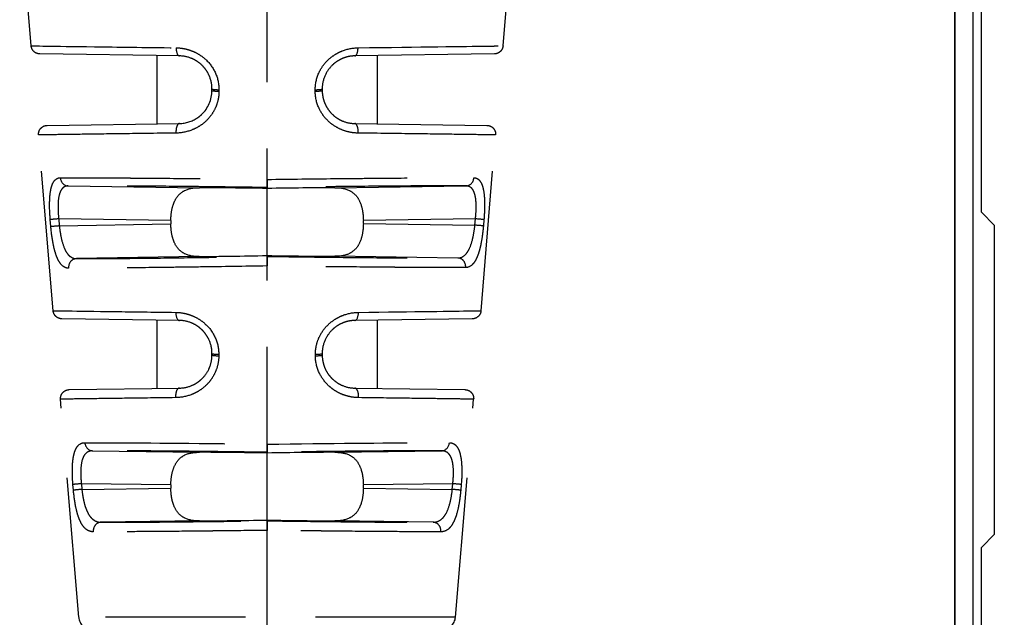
# Model space of a CAD drawing. Header units: millimetres. Extents: x 399 to 6233, y -1870 to 1602.
# Tile 369 of 656: x 4401 to 4423, y 597 to 611. Entities that reach past the tile are written whole.
import ezdxf

# ---------------------------------------------------------------- set-up
doc = ezdxf.new("R2010")
doc.units = ezdxf.units.MM
doc.linetypes.add('AM_ISO08W050', pattern=[18, 12, -1.5, 3, -1.5])
doc.linetypes.add('HIDDEN', pattern=[9.525, 6.35, -3.175])
for name, color, linetype, lineweight in [('AM_5', 3, 'Continuous', 25), ('AM_7', 4, 'AM_ISO08W050', 25), ('可見 (ISO)', 7, 'Continuous', 25), ('窄部可見 (ISO)', 7, 'Continuous', 35)]:
    doc.layers.add(name, color=color, linetype=linetype, lineweight=lineweight)
doc.layers.add('中繼線', color=7, linetype='Continuous')
doc.styles.add('尺寸標註', font='romans.shx', dxfattribs={"bigfont": 'CHINESET.SHX'})
doc.dimstyles.new('複本 CNS2-1$0', dxfattribs={"dimtxt": 2.5, "dimasz": 2, "dimexe": 1, "dimexo": 1, "dimgap": 1, "dimtad": 1, "dimtoh": 1, "dimdsep": 46, "dimtxsty": '尺寸標註', "dimcen": 0, "dimclrd": 2, "dimclre": 2, "dimclrt": 3, "dimadec": 0, "dimazin": 2, "dimtp": 0.1, "dimtm": 0.1, "dimtfac": 0.71, "dimtmove": 0, "dimatfit": 0, "dimfxl": 0, "dimlwd": 13, "dimlwe": 13, "dimarcsym": 0})

# ---------------------------------------------------------------- blocks, each defined once
blk = doc.blocks.new('*D165')
at = {"layer": 'AM_5', "color": 2, "lineweight": 13}
for p, q in [((4437.49, 623.26), (4437.49, 585.965)), ((4406.129, 592.718), (4406.129, 585.965)), ((4404.129, 586.965), (4402.129, 586.965)), ((4406.129, 586.965), (4437.49, 586.965)), ((4439.49, 586.965), (4473.014, 586.965))]:
    blk.add_line(p, q, dxfattribs=at)
at = {"layer": 'AM_5', "color": 2, "lineweight": -2}
for points in [[(4404.129, 587.298), (4404.129, 586.631), (4406.129, 586.965)], [(4439.49, 587.298), (4439.49, 586.631), (4437.49, 586.965)]]:
    blk.add_solid(points, dxfattribs=at)
at = {"layer": 'Defpoints', "color": 0, "lineweight": -2}
for p in [(4437.49, 624.26), (4406.129, 593.718), (4406.129, 586.965)]:
    blk.add_point(p, dxfattribs=at)
at = {"layer": 'AM_5', "color": 3, "insert": (4457.252, 591.953), "char_height": 2.5, "attachment_point": 5, "style": '尺寸標註'}
blk.add_mtext('WR\\P(空間保持至少100以上)', dxfattribs=at)
blk = doc.blocks.new('*D166')
at = {"layer": 'AM_5', "color": 2, "lineweight": 13}
for p, q in [((4368.185, 630.078), (4368.185, 632.078)), ((4370.769, 628.078), (4367.185, 628.078)), ((4368.185, 628.078), (4368.185, 596.718)), ((4401.311, 596.718), (4367.185, 596.718)), ((4368.185, 594.718), (4368.185, 588.128)), ((4368.185, 588.128), (4337.661, 588.128))]:
    blk.add_line(p, q, dxfattribs=at)
at = {"layer": 'AM_5', "color": 2, "lineweight": -2}
for points in [[(4367.852, 630.078), (4368.518, 630.078), (4368.185, 628.078)], [(4367.852, 594.718), (4368.518, 594.718), (4368.185, 596.718)]]:
    blk.add_solid(points, dxfattribs=at)
at = {"layer": 'Defpoints', "color": 0, "lineweight": -2}
for p in [(4371.769, 628.078), (4368.185, 596.718), (4402.311, 596.718)]:
    blk.add_point(p, dxfattribs=at)
at = {"layer": 'AM_5', "color": 3, "insert": (4352.423, 593.116), "char_height": 2.5, "attachment_point": 5, "style": '尺寸標註'}
blk.add_mtext('WM\\P(空間保持至少100以上)', dxfattribs=at)
blk = doc.blocks.new('90接頭方向組合')
at = {"layer": '中繼線', "color": 1, "linetype": 'HIDDEN', "ltscale": 0.5}
for p, q in [((39.071, 26.296), (38.972, 27.482)), ((49.774, 26.296), (49.872, 27.482)), ((42.433, 26.068), (39.267, 26.112)), ((41.922, 26.075), (41.922, 24.527)), ((49.577, 26.112), (46.412, 26.068)), ((46.922, 26.075), (46.922, 24.527)), ((43.172, 25.284), (43.172, 25.318)), ((43.331, 25.302), (43.331, 25.268)), ((45.514, 25.268), (45.514, 25.302)), ((45.672, 25.318), (45.672, 25.284)), ((39.436, 24.493), (42.433, 24.535)), ((46.412, 24.535), (49.409, 24.493)), ((39.571, 20.289), (39.239, 24.276)), ((49.274, 20.289), (49.605, 24.276)), ((44.422, 23.267), (44.422, 23.083)), ((39.912, 23.12), (42.886, 23.079)), ((44.422, 23.083), (44.422, 23.062)), ((45.959, 23.079), (48.933, 23.12)), ((39.518, 22.197), (39.504, 22.357)), ((42.24, 22.338), (39.697, 22.373)), ((39.697, 22.373), (39.71, 22.213)), ((42.24, 22.338), (42.24, 22.257)), ((49.148, 22.373), (46.605, 22.338)), ((46.605, 22.265), (46.605, 22.338)), ((49.136, 22.23), (49.148, 22.373)), ((49.34, 22.357), (49.328, 22.213)), ((39.71, 22.213), (42.24, 22.257)), ((46.605, 22.265), (49.136, 22.23)), ((42.885, 21.518), (40.098, 21.47)), ((44.422, 21.541), (44.422, 21.521)), ((48.747, 21.485), (45.959, 21.524)), ((42.433, 20.068), (39.767, 20.106)), ((49.077, 20.106), (46.412, 20.068)), ((41.922, 20.075), (41.922, 18.527)), ((46.922, 20.075), (46.922, 18.527)), ((43.172, 19.284), (43.172, 19.318)), ((43.326, 19.302), (43.326, 19.268)), ((45.518, 19.268), (45.518, 19.302)), ((45.672, 19.318), (45.672, 19.284)), ((39.934, 18.5), (42.433, 18.535)), ((46.412, 18.535), (48.91, 18.5)), ((40.149, 13.337), (39.738, 18.283)), ((48.695, 13.337), (49.107, 18.283)), ((44.422, 17.262), (44.422, 17.079)), ((40.465, 17.113), (42.886, 17.079)), ((44.422, 17.079), (44.422, 17.062)), ((45.959, 17.079), (48.379, 17.113)), ((40.03, 16.22), (40.019, 16.35)), ((42.24, 16.338), (40.21, 16.366)), ((40.21, 16.366), (40.221, 16.237)), ((42.24, 16.338), (42.24, 16.265)), ((48.634, 16.366), (46.605, 16.338)), ((46.605, 16.265), (46.605, 16.338)), ((48.623, 16.237), (48.634, 16.366)), ((48.825, 16.35), (48.814, 16.22)), ((40.221, 16.237), (42.24, 16.265)), ((46.605, 16.265), (48.623, 16.237)), ((42.886, 15.524), (40.654, 15.493)), ((44.422, 15.541), (44.422, 15.525)), ((44.422, 15.525), (44.422, 15.309)), ((48.19, 15.493), (45.959, 15.524)), ((48.695, 13.337), (40.149, 13.337))]:
    blk.add_line(p, q, dxfattribs=at)
for centre, start, end in [((40.448, 13.361), 184.7568, 270), ((48.396, 13.361), 270, 355.2432)]:
    blk.add_arc(centre, 0.3, start, end, dxfattribs=at)
for centre, major_axis, ratio, start_param, end_param in [((42.435, 26.268), (-0.003, -0.2), 0.38488, 4.800792, 6.283185), ((46.409, 26.268), (0.003, -0.2), 0.38488, 0, 1.482393), ((43.372, 25.318), (-0.2, 0), 0.084752, 0, 1.362884), ((43.372, 25.284), (-0.2, 0), 0.084754, 0, 1.362766), ((45.472, 25.318), (0.2, 0), 0.084752, 4.920302, 6.283185), ((45.472, 25.284), (0.2, 0), 0.084754, 4.920419, 6.283185), ((42.435, 24.335), (-0.003, 0.2), 0.399297, 0, 1.648249), ((46.409, 24.335), (0.003, 0.2), 0.399297, 4.634936, 6.283185), ((39.915, 23.32), (0.001, -0.2), 0.919463, 4.789486, 6.260991), ((48.93, 23.32), (-0.001, -0.2), 0.919463, 0.022195, 1.4937), ((44.422, 23.041), (-2.5, 0.035), 0.008726, 4.712374, 5.374384), ((44.423, 23.041), (-2.5, -0.035), 0.008726, 4.050394, 4.712403), ((39.699, 22.373), (-0.199, -0.017), 0.001186, 4.726301, 6.078482), ((49.145, 22.373), (0.199, -0.017), 0.001186, 0.204703, 1.556884), ((39.713, 22.213), (-0.199, -0.017), 0.001186, 4.726301, 6.077866), ((49.133, 22.23), (0.199, -0.017), 0.001186, 0.205256, 1.556884), ((40.102, 21.27), (0, 0.2), 0.912914, 0.021379, 1.655702), ((44.422, 21.562), (-2.5, -0.044), 0.008724, 0.908629, 1.570644), ((44.423, 21.562), (2.5, -0.035), 0.008726, 4.712374, 5.374384), ((48.744, 21.285), (-0.001, 0.2), 0.912909, 4.624296, 6.261806), ((42.435, 20.268), (-0.003, -0.2), 0.426361, 4.801371, 6.283185), ((46.409, 20.268), (0.003, -0.2), 0.426361, 0, 1.481814), ((43.372, 19.318), (-0.2, 0), 0.08519, 0, 1.339777), ((43.372, 19.284), (-0.2, 0), 0.085193, 0, 1.339632), ((45.472, 19.318), (0.2, 0), 0.08519, 4.943408, 6.283185), ((45.472, 19.284), (0.2, 0), 0.085193, 4.943553, 6.283185), ((42.435, 18.335), (-0.003, 0.2), 0.443566, 0, 1.647631), ((46.409, 18.335), (0.003, 0.2), 0.443566, 4.635554, 6.283185), ((40.468, 17.313), (0.001, -0.2), 0.898166, 4.79194, 6.263337), ((48.377, 17.313), (-0.001, -0.2), 0.898166, 0.019848, 1.491245), ((44.422, 17.041), (-2.5, 0.035), 0.008726, 4.712374, 5.374384), ((44.423, 17.041), (-2.5, -0.035), 0.008726, 4.050394, 4.712403), ((40.213, 16.366), (-0.199, -0.017), 0.001193, 4.726301, 6.052723), ((48.631, 16.366), (0.199, -0.017), 0.001193, 0.230462, 1.556885), ((40.224, 16.237), (-0.199, -0.017), 0.001193, 4.726301, 6.0521), ((48.62, 16.237), (0.199, -0.017), 0.001193, 0.231085, 1.556885), ((40.657, 15.293), (0.001, 0.2), 0.888972, 0.019054, 1.656464), ((44.422, 15.562), (2.5, 0.035), 0.008726, 4.050394, 4.712403), ((44.423, 15.562), (2.5, -0.035), 0.008726, 4.712374, 5.374384), ((48.187, 15.293), (-0.001, 0.2), 0.888972, 4.626721, 6.264131)]:
    blk.add_ellipse(centre, major_axis=major_axis, ratio=ratio, start_param=start_param, end_param=end_param, dxfattribs=at)
for points, knots in [([(39.071, 26.296), (39.071, 26.296), (39.071, 26.296), (39.071, 26.296), (39.072, 26.296), (39.511, 26.289), (40.509, 26.276), (41.004, 26.27), (41.632, 26.261), (42.359, 26.252)], [0.4996149, 0.4996149, 0.4996149, 0.4996149, 0.5, 0.5, 0.5, 0.834147, 0.834147, 0.834147, 1, 1, 1, 1]), ([(39.267, 26.112), (39.26, 26.113), (39.253, 26.113), (39.238, 26.115), (39.231, 26.116), (39.211, 26.121), (39.198, 26.126), (39.161, 26.143), (39.139, 26.159), (39.104, 26.199), (39.09, 26.223), (39.076, 26.263), (39.072, 26.28), (39.071, 26.296)], [0, 0, 0, 0, 0.0021875, 0.0021875, 0.00434896, 0.00434896, 0.00849637, 0.00849637, 0.01646229, 0.01646229, 0.02442821, 0.02442821, 0.02934689, 0.02934689, 0.02934689, 0.02934689]), ([(42.359, 26.252), (42.42, 26.251), (42.48, 26.245), (42.569, 26.228), (42.598, 26.22), (42.656, 26.204), (42.684, 26.194), (42.773, 26.16), (42.829, 26.132), (42.935, 26.066), (42.983, 26.029), (43.126, 25.896), (43.199, 25.795), (43.305, 25.556), (43.331, 25.431), (43.331, 25.302)], [0, 0, 0, 0, 0.125, 0.125, 0.1875, 0.1875, 0.25, 0.25, 0.375, 0.375, 0.5, 0.5, 0.75, 0.75, 1, 1, 1, 1]), ([(45.514, 25.302), (45.513, 25.432), (45.541, 25.558), (45.619, 25.735), (45.651, 25.79), (45.725, 25.893), (45.768, 25.942), (45.861, 26.028), (45.911, 26.066), (45.99, 26.116), (46.017, 26.131), (46.073, 26.159), (46.103, 26.172), (46.245, 26.227), (46.364, 26.25), (46.486, 26.252)], [0, 0, 0, 0, 0.25, 0.25, 0.375, 0.375, 0.5, 0.5, 0.625, 0.625, 0.6875, 0.6875, 0.75, 0.75, 1, 1, 1, 1]), ([(46.486, 26.252), (47.91, 26.271), (48.921, 26.284), (49.4, 26.29), (49.475, 26.292), (49.537, 26.292), (49.589, 26.293), (49.716, 26.295), (49.774, 26.296), (49.774, 26.296)], [0, 0, 0, 0, 0.3247111, 0.3247111, 0.3247111, 0.375, 0.375, 0.375, 0.4996644, 0.4996644, 0.4996644, 0.4996644]), ([(49.774, 26.296), (49.772, 26.275), (49.766, 26.253), (49.749, 26.214), (49.737, 26.195), (49.708, 26.163), (49.691, 26.149), (49.653, 26.128), (49.632, 26.12), (49.6, 26.114), (49.588, 26.113), (49.577, 26.112)], [0, 0, 0, 0, 0.00642235, 0.00642235, 0.01292625, 0.01292625, 0.01942722, 0.01942722, 0.0259283, 0.0259283, 0.02935713, 0.02935713, 0.02935713, 0.02935713]), ([(43.172, 25.318), (43.172, 25.427), (43.148, 25.532), (43.087, 25.669), (43.063, 25.712), (43.021, 25.77), (43.007, 25.789), (42.976, 25.824), (42.962, 25.84), (42.909, 25.891), (42.87, 25.922), (42.809, 25.961), (42.788, 25.973), (42.746, 25.995), (42.722, 26.006), (42.619, 26.048), (42.527, 26.067), (42.433, 26.068)], [0, 0, 0, 0, 0.25, 0.25, 0.375, 0.375, 0.4375, 0.4375, 0.5, 0.5, 0.625, 0.625, 0.6875, 0.6875, 0.75, 0.75, 1, 1, 1, 1]), ([(46.412, 26.068), (46.365, 26.068), (46.318, 26.063), (46.251, 26.049), (46.229, 26.043), (46.185, 26.03), (46.165, 26.023), (46.099, 25.997), (46.056, 25.975), (45.995, 25.935), (45.975, 25.921), (45.937, 25.891), (45.917, 25.873), (45.835, 25.794), (45.778, 25.715), (45.696, 25.532), (45.672, 25.428), (45.672, 25.318)], [0, 0, 0, 0, 0.125, 0.125, 0.1875, 0.1875, 0.25, 0.25, 0.375, 0.375, 0.4375, 0.4375, 0.5, 0.5, 0.75, 0.75, 1, 1, 1, 1]), ([(43.331, 25.268), (43.331, 25.202), (43.324, 25.138), (43.297, 25.012), (43.276, 24.949), (43.223, 24.832), (43.191, 24.777), (43.117, 24.674), (43.073, 24.625), (42.981, 24.54), (42.931, 24.502), (42.826, 24.437), (42.768, 24.409), (42.597, 24.343), (42.479, 24.32), (42.356, 24.318)], [0, 0, 0, 0, 0.125, 0.125, 0.25, 0.25, 0.375, 0.375, 0.5, 0.5, 0.625, 0.625, 0.75, 0.75, 1, 1, 1, 1]), ([(42.433, 24.535), (42.581, 24.537), (42.722, 24.584), (42.836, 24.659), (42.856, 24.672), (42.874, 24.685), (42.891, 24.699), (42.9, 24.706), (42.909, 24.714), (42.917, 24.721), (42.926, 24.728), (42.933, 24.735), (42.942, 24.744), (43.083, 24.879), (43.172, 25.077), (43.172, 25.284)], [0, 0, 0, 0, 0.375, 0.375, 0.375, 0.4375, 0.4375, 0.4375, 0.46875, 0.46875, 0.46875, 0.5, 0.5, 0.5, 1, 1, 1, 1]), ([(46.488, 24.318), (46.427, 24.319), (46.366, 24.325), (46.248, 24.348), (46.191, 24.364), (46.073, 24.41), (46.018, 24.438), (45.912, 24.503), (45.864, 24.539), (45.77, 24.627), (45.727, 24.675), (45.653, 24.777), (45.622, 24.831), (45.541, 25.011), (45.514, 25.136), (45.514, 25.268)], [0, 0, 0, 0, 0.125, 0.125, 0.25, 0.25, 0.375, 0.375, 0.5, 0.5, 0.625, 0.625, 0.75, 0.75, 1, 1, 1, 1]), ([(45.672, 25.284), (45.672, 25.233), (45.678, 25.181), (45.688, 25.131), (45.693, 25.106), (45.7, 25.082), (45.707, 25.058), (45.714, 25.035), (45.723, 25.013), (45.732, 24.992), (45.752, 24.944), (45.777, 24.898), (45.807, 24.856), (45.834, 24.817), (45.864, 24.781), (45.897, 24.749), (45.933, 24.714), (45.973, 24.682), (46.015, 24.655), (46.035, 24.642), (46.056, 24.63), (46.077, 24.619), (46.087, 24.613), (46.098, 24.608), (46.109, 24.603), (46.118, 24.599), (46.128, 24.594), (46.137, 24.591), (46.215, 24.559), (46.293, 24.54), (46.382, 24.536), (46.392, 24.535), (46.402, 24.535), (46.412, 24.535)], [0, 0, 0, 0, 0.125, 0.125, 0.125, 0.1875, 0.1875, 0.1875, 0.245159, 0.245159, 0.245159, 0.375, 0.375, 0.375, 0.493979, 0.493979, 0.493979, 0.625, 0.625, 0.625, 0.6875, 0.6875, 0.6875, 0.71875, 0.71875, 0.71875, 0.744948, 0.744948, 0.744948, 0.974333, 0.974333, 0.974333, 1, 1, 1, 1]), ([(39.239, 24.276), (39.237, 24.297), (39.239, 24.319), (39.249, 24.361), (39.258, 24.382), (39.281, 24.418), (39.296, 24.435), (39.33, 24.462), (39.349, 24.473), (39.38, 24.484), (39.391, 24.487), (39.413, 24.491), (39.424, 24.493), (39.436, 24.493)], [0, 0, 0, 0, 0.00641429, 0.00641429, 0.01291848, 0.01291848, 0.01941944, 0.01941944, 0.02592052, 0.02592052, 0.02924848, 0.02924848, 0.0326743, 0.0326743, 0.0326743, 0.0326743]), ([(49.409, 24.493), (49.422, 24.493), (49.434, 24.491), (49.473, 24.483), (49.498, 24.472), (49.542, 24.442), (49.561, 24.422), (49.589, 24.377), (49.599, 24.351), (49.606, 24.309), (49.607, 24.292), (49.605, 24.276)], [0, 0, 0, 0, 0.00380155, 0.00380155, 0.01176747, 0.01176747, 0.0197334, 0.0197334, 0.02769932, 0.02769932, 0.032618, 0.032618, 0.032618, 0.032618]), ([(42.356, 24.318), (41.884, 24.312), (41.455, 24.306), (41.082, 24.301), (41.045, 24.301), (41.008, 24.3), (40.971, 24.3), (40.625, 24.295), (40.329, 24.291), (40.088, 24.288), (40.052, 24.288), (40.017, 24.287), (39.983, 24.287), (39.752, 24.283), (39.577, 24.281), (39.456, 24.279), (39.442, 24.279), (39.428, 24.279), (39.415, 24.279), (39.294, 24.277), (39.239, 24.276), (39.239, 24.276)], [0, 0, 0, 0, 0.1135791, 0.1135791, 0.1135791, 0.125, 0.125, 0.125, 0.233783, 0.233783, 0.233783, 0.25, 0.25, 0.25, 0.361911, 0.361911, 0.361911, 0.375, 0.375, 0.375, 0.4997548, 0.4997548, 0.4997548, 0.4997548]), ([(49.605, 24.276), (49.605, 24.276), (49.605, 24.276), (49.605, 24.276), (49.605, 24.276), (49.55, 24.277), (49.428, 24.279), (49.416, 24.279), (49.403, 24.279), (49.389, 24.279), (49.267, 24.281), (49.092, 24.283), (48.86, 24.287), (48.827, 24.287), (48.792, 24.288), (48.757, 24.288), (48.515, 24.291), (48.219, 24.295), (47.872, 24.3), (47.836, 24.3), (47.799, 24.301), (47.762, 24.301), (47.389, 24.306), (46.961, 24.312), (46.488, 24.318)], [0.4997864, 0.4997864, 0.4997864, 0.4997864, 0.5, 0.5, 0.5, 0.625, 0.625, 0.625, 0.6377642, 0.6377642, 0.6377642, 0.75, 0.75, 0.75, 0.766011, 0.766011, 0.766011, 0.875, 0.875, 0.875, 0.8863224, 0.8863224, 0.8863224, 1, 1, 1, 1]), ([(39.504, 22.357), (39.493, 22.488), (39.488, 22.615), (39.491, 22.793), (39.493, 22.848), (39.503, 22.951), (39.51, 23.001), (39.528, 23.086), (39.539, 23.124), (39.559, 23.173), (39.566, 23.188), (39.582, 23.215), (39.591, 23.228), (39.635, 23.282), (39.679, 23.303), (39.731, 23.304)], [0, 0, 0, 0, 0.25, 0.25, 0.375, 0.375, 0.5, 0.5, 0.625, 0.625, 0.6875, 0.6875, 0.75, 0.75, 1, 1, 1, 1]), ([(39.731, 23.304), (39.924, 23.305), (40.182, 23.305), (40.658, 23.303), (40.831, 23.303), (41.11, 23.301), (41.206, 23.3), (41.355, 23.299), (41.431, 23.299), (41.521, 23.298), (41.56, 23.298), (41.586, 23.298), (41.6, 23.297), (41.99, 23.294), (42.421, 23.29), (43.367, 23.28), (43.884, 23.274), (44.422, 23.267)], [0, 0, 0, 0, 0.25, 0.25, 0.375, 0.375, 0.4375, 0.4375, 0.46875, 0.484375, 0.492188, 0.492188, 0.5, 0.5, 0.75, 0.75, 1, 1, 1, 1]), ([(44.422, 23.267), (44.961, 23.274), (45.477, 23.28), (46.187, 23.288), (46.413, 23.29), (46.734, 23.293), (46.838, 23.294), (46.989, 23.295), (47.064, 23.296), (47.149, 23.297), (47.185, 23.297), (47.208, 23.297), (47.219, 23.297), (47.652, 23.301), (48.027, 23.303), (48.662, 23.305), (48.921, 23.305), (49.113, 23.304)], [0, 0, 0, 0, 0.25, 0.25, 0.375, 0.375, 0.4375, 0.4375, 0.46875, 0.484375, 0.492188, 0.492188, 0.5, 0.5, 0.75, 0.75, 1, 1, 1, 1]), ([(49.113, 23.304), (49.14, 23.304), (49.164, 23.298), (49.196, 23.282), (49.207, 23.275), (49.226, 23.259), (49.235, 23.25), (49.263, 23.216), (49.279, 23.189), (49.306, 23.123), (49.317, 23.087), (49.344, 22.954), (49.353, 22.853), (49.357, 22.613), (49.351, 22.487), (49.34, 22.357)], [0, 0, 0, 0, 0.125, 0.125, 0.1875, 0.1875, 0.25, 0.25, 0.375, 0.375, 0.5, 0.5, 0.75, 0.75, 1, 1, 1, 1]), ([(39.912, 23.12), (39.886, 23.12), (39.863, 23.116), (39.831, 23.103), (39.821, 23.098), (39.802, 23.085), (39.794, 23.079), (39.768, 23.053), (39.753, 23.031), (39.733, 22.992), (39.727, 22.978), (39.716, 22.948), (39.711, 22.931), (39.691, 22.852), (39.682, 22.773), (39.679, 22.589), (39.684, 22.484), (39.697, 22.373)], [0, 0, 0, 0, 0.125, 0.125, 0.1875, 0.1875, 0.25, 0.25, 0.375, 0.375, 0.4375, 0.4375, 0.5, 0.5, 0.75, 0.75, 1, 1, 1, 1]), ([(44.422, 23.083), (43.971, 23.09), (43.499, 23.096), (43.037, 23.101), (42.582, 23.106), (42.139, 23.111), (41.735, 23.114), (41.331, 23.117), (40.967, 23.119), (40.662, 23.121), (40.345, 23.122), (40.093, 23.122), (39.912, 23.12)], [5.269221, 5.269221, 5.269221, 5.269221, 5.5622, 5.5622, 5.5622, 5.850036, 5.850036, 5.850036, 6.137734, 6.137734, 6.137734, 6.437673, 6.437673, 6.437673, 6.437673]), ([(42.24, 22.338), (42.24, 22.405), (42.245, 22.478), (42.268, 22.615), (42.286, 22.679), (42.334, 22.799), (42.369, 22.86), (42.456, 22.957), (42.508, 22.994), (42.658, 23.065), (42.767, 23.08), (42.886, 23.079)], [0.8964799, 0.8964799, 0.8964799, 0.8964799, 0.9166321, 0.9166321, 0.9367843, 0.9367843, 0.9613451, 0.9613451, 0.9859058, 0.9859058, 1.0322212, 1.0322212, 1.0322212, 1.0322212]), ([(48.933, 23.12), (48.751, 23.122), (48.499, 23.122), (48.182, 23.121), (47.878, 23.119), (47.514, 23.117), (47.11, 23.114), (46.706, 23.111), (46.262, 23.106), (45.808, 23.101), (45.346, 23.096), (44.874, 23.09), (44.422, 23.083)], [6.128697, 6.128697, 6.128697, 6.128697, 6.428636, 6.428636, 6.428636, 6.716335, 6.716335, 6.716335, 7.00417, 7.00417, 7.00417, 7.29715, 7.29715, 7.29715, 7.29715]), ([(45.959, 23.079), (46.077, 23.08), (46.186, 23.065), (46.336, 22.994), (46.388, 22.957), (46.475, 22.86), (46.511, 22.799), (46.558, 22.68), (46.576, 22.615), (46.599, 22.478), (46.605, 22.406), (46.605, 22.338)], [0.163151, 0.163151, 0.163151, 0.163151, 0.2094664, 0.2094664, 0.2339826, 0.2339826, 0.2584987, 0.2584987, 0.2786952, 0.2786952, 0.2988917, 0.2988917, 0.2988917, 0.2988917]), ([(49.148, 22.373), (49.159, 22.478), (49.165, 22.577), (49.164, 22.665), (49.164, 22.67), (49.164, 22.676), (49.164, 22.681), (49.163, 22.75), (49.157, 22.811), (49.148, 22.864), (49.145, 22.88), (49.142, 22.894), (49.139, 22.91), (49.134, 22.928), (49.129, 22.946), (49.123, 22.963), (49.118, 22.978), (49.112, 22.992), (49.105, 23.005), (49.099, 23.018), (49.091, 23.03), (49.084, 23.041), (49.08, 23.046), (49.076, 23.051), (49.072, 23.056), (49.07, 23.059), (49.068, 23.061), (49.065, 23.064), (49.064, 23.065), (49.063, 23.066), (49.062, 23.068), (49.028, 23.102), (48.985, 23.12), (48.933, 23.12)], [0, 0, 0, 0, 0.235782, 0.235782, 0.235782, 0.25, 0.25, 0.25, 0.4375, 0.4375, 0.4375, 0.494125, 0.494125, 0.494125, 0.5625, 0.5625, 0.5625, 0.625, 0.625, 0.625, 0.6875, 0.6875, 0.6875, 0.71875, 0.71875, 0.71875, 0.734375, 0.734375, 0.734375, 0.744055, 0.744055, 0.744055, 1, 1, 1, 1]), ([(39.92, 21.253), (39.892, 21.253), (39.853, 21.262), (39.817, 21.282), (39.793, 21.298), (39.782, 21.307), (39.748, 21.34), (39.726, 21.367), (39.687, 21.431), (39.67, 21.467), (39.635, 21.554), (39.62, 21.602), (39.592, 21.704), (39.58, 21.758), (39.546, 21.938), (39.529, 22.064), (39.518, 22.197)], [0, 0, 0, 0, 0.125, 0.1875, 0.1875, 0.25, 0.25, 0.375, 0.375, 0.5, 0.5, 0.625, 0.625, 0.75, 0.75, 1, 1, 1, 1]), ([(39.71, 22.213), (39.721, 22.111), (39.737, 22.01), (39.758, 21.92), (39.779, 21.827), (39.806, 21.744), (39.837, 21.677), (39.854, 21.642), (39.873, 21.611), (39.893, 21.584), (39.902, 21.571), (39.912, 21.559), (39.923, 21.549), (39.928, 21.543), (39.933, 21.538), (39.938, 21.533), (39.943, 21.529), (39.948, 21.525), (39.952, 21.522), (39.992, 21.49), (40.034, 21.473), (40.085, 21.47), (40.089, 21.47), (40.094, 21.47), (40.098, 21.47)], [0, 0, 0, 0, 0.243119, 0.243119, 0.243119, 0.493188, 0.493188, 0.493188, 0.625, 0.625, 0.625, 0.6875, 0.6875, 0.6875, 0.71875, 0.71875, 0.71875, 0.744248, 0.744248, 0.744248, 0.979343, 0.979343, 0.979343, 1, 1, 1, 1]), ([(42.885, 21.518), (42.767, 21.517), (42.658, 21.531), (42.508, 21.603), (42.456, 21.639), (42.369, 21.736), (42.333, 21.797), (42.286, 21.916), (42.268, 21.981), (42.245, 22.118), (42.24, 22.19), (42.24, 22.257)], [0.7609543, 0.7609543, 0.7609543, 0.7609543, 0.8072597, 0.8072597, 0.8318055, 0.8318055, 0.8563513, 0.8563513, 0.8764894, 0.8764894, 0.8966274, 0.8966274, 0.8966274, 0.8966274]), ([(46.605, 22.265), (46.605, 22.197), (46.599, 22.125), (46.576, 21.988), (46.558, 21.923), (46.511, 21.804), (46.475, 21.743), (46.388, 21.646), (46.336, 21.609), (46.186, 21.537), (46.077, 21.522), (45.959, 21.524)], [0.2987944, 0.2987944, 0.2987944, 0.2987944, 0.3189909, 0.3189909, 0.3391874, 0.3391874, 0.3637035, 0.3637035, 0.3882197, 0.3882197, 0.4345351, 0.4345351, 0.4345351, 0.4345351]), ([(48.747, 21.485), (48.803, 21.485), (48.853, 21.505), (48.896, 21.54), (48.917, 21.558), (48.937, 21.579), (48.955, 21.604), (48.964, 21.616), (48.973, 21.63), (48.981, 21.643), (48.99, 21.657), (48.997, 21.671), (49.005, 21.687), (49.035, 21.748), (49.06, 21.822), (49.081, 21.905), (49.087, 21.93), (49.093, 21.955), (49.098, 21.981), (49.114, 22.06), (49.127, 22.144), (49.136, 22.23)], [0, 0, 0, 0, 0.25, 0.25, 0.25, 0.375, 0.375, 0.375, 0.4375, 0.4375, 0.4375, 0.5, 0.5, 0.5, 0.728256, 0.728256, 0.728256, 0.796192, 0.796192, 0.796192, 1, 1, 1, 1]), ([(49.328, 22.213), (49.322, 22.147), (49.315, 22.082), (49.298, 21.955), (49.288, 21.892), (49.266, 21.774), (49.254, 21.719), (49.233, 21.643), (49.225, 21.618), (49.21, 21.57), (49.201, 21.547), (49.176, 21.484), (49.158, 21.447), (49.129, 21.398), (49.119, 21.383), (49.097, 21.356), (49.086, 21.344), (49.03, 21.29), (48.981, 21.269), (48.926, 21.269)], [0, 0, 0, 0, 0.125, 0.125, 0.25, 0.25, 0.375, 0.375, 0.4375, 0.4375, 0.5, 0.5, 0.625, 0.625, 0.6875, 0.6875, 0.75, 0.75, 1, 1, 1, 1]), ([(40.098, 21.47), (40.278, 21.47), (40.524, 21.47), (40.83, 21.473), (41.123, 21.475), (41.473, 21.478), (41.859, 21.483), (42.246, 21.487), (42.669, 21.493), (43.102, 21.5), (43.542, 21.506), (43.992, 21.513), (44.422, 21.521)], [3.09842, 3.09842, 3.09842, 3.09842, 3.393347, 3.393347, 3.393347, 3.676606, 3.676606, 3.676606, 3.959996, 3.959996, 3.959996, 4.248071, 4.248071, 4.248071, 4.248071]), ([(44.422, 21.521), (44.853, 21.515), (45.302, 21.509), (45.742, 21.504), (46.175, 21.499), (46.599, 21.495), (46.985, 21.492), (47.372, 21.489), (47.722, 21.486), (48.015, 21.485), (48.321, 21.484), (48.567, 21.484), (48.747, 21.485)], [2.129933, 2.129933, 2.129933, 2.129933, 2.418044, 2.418044, 2.418044, 2.701467, 2.701467, 2.701467, 2.984758, 2.984758, 2.984758, 3.279722, 3.279722, 3.279722, 3.279722]), ([(44.422, 21.521), (44.422, 21.521), (44.422, 21.519), (44.422, 21.513), (44.422, 21.508), (44.422, 21.49), (44.422, 21.475), (44.422, 21.437), (44.422, 21.415), (44.422, 21.376), (44.422, 21.362), (44.423, 21.339), (44.423, 21.332), (44.423, 21.314), (44.423, 21.305), (44.423, 21.304)], [-0.003142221, -0.003142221, -0.003142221, -0.003142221, -0.002754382, -0.002754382, -0.002338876, -0.002338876, -0.001631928, -0.001631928, -0.00092496, -0.00092496, -0.000509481, -0.000509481, -0.000311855, -0.000311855, -0.000000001, -0.000000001, -0.000000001, -0.000000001]), ([(44.423, 21.304), (43.901, 21.296), (43.405, 21.288), (42.728, 21.279), (42.513, 21.276), (42.209, 21.272), (42.111, 21.27), (41.968, 21.269), (41.898, 21.268), (41.818, 21.267), (41.784, 21.267), (41.761, 21.266), (41.752, 21.266), (41.333, 21.262), (40.971, 21.258), (40.359, 21.254), (40.108, 21.253), (39.92, 21.253)], [0.0000003, 0.0000003, 0.0000003, 0.0000003, 0.25, 0.25, 0.375, 0.375, 0.4375, 0.4375, 0.46875, 0.484375, 0.4921875, 0.4921875, 0.5, 0.5, 0.75, 0.75, 1, 1, 1, 1]), ([(48.926, 21.269), (48.736, 21.267), (48.483, 21.268), (48.023, 21.269), (47.856, 21.27), (47.587, 21.272), (47.495, 21.272), (47.352, 21.273), (47.279, 21.274), (47.193, 21.274), (47.156, 21.275), (47.131, 21.275), (47.117, 21.275), (46.743, 21.278), (46.331, 21.282), (45.428, 21.292), (44.936, 21.298), (44.423, 21.304)], [0, 0, 0, 0, 0.25, 0.25, 0.375, 0.375, 0.4375, 0.4375, 0.46875, 0.484375, 0.492188, 0.492188, 0.5, 0.5, 0.75, 0.75, 1, 1, 1, 1]), ([(39.571, 20.289), (39.571, 20.289), (39.571, 20.289), (39.571, 20.289), (39.571, 20.289), (40.008, 20.283), (40.98, 20.27), (41.363, 20.265), (41.826, 20.259), (42.35, 20.252)], [0.4999756, 0.4999756, 0.4999756, 0.4999756, 0.5, 0.5, 0.5, 0.8584664, 0.8584664, 0.8584664, 1, 1, 1, 1]), ([(39.767, 20.106), (39.76, 20.106), (39.753, 20.106), (39.738, 20.108), (39.731, 20.109), (39.711, 20.114), (39.698, 20.119), (39.661, 20.136), (39.639, 20.152), (39.603, 20.192), (39.589, 20.216), (39.576, 20.256), (39.572, 20.273), (39.571, 20.289)], [0, 0, 0, 0, 0.0021875, 0.0021875, 0.00434897, 0.00434897, 0.00849638, 0.00849638, 0.01646231, 0.01646231, 0.02442823, 0.02442823, 0.02934691, 0.02934691, 0.02934691, 0.02934691]), ([(42.35, 20.252), (42.411, 20.251), (42.471, 20.245), (42.559, 20.228), (42.588, 20.221), (42.646, 20.205), (42.673, 20.196), (42.762, 20.162), (42.818, 20.134), (42.925, 20.069), (42.973, 20.032), (43.118, 19.9), (43.192, 19.798), (43.3, 19.558), (43.327, 19.432), (43.326, 19.302)], [0, 0, 0, 0, 0.125, 0.125, 0.1875, 0.1875, 0.25, 0.25, 0.375, 0.375, 0.5, 0.5, 0.75, 0.75, 1, 1, 1, 1]), ([(45.518, 19.302), (45.518, 19.367), (45.525, 19.431), (45.552, 19.557), (45.572, 19.62), (45.626, 19.738), (45.658, 19.793), (45.733, 19.897), (45.777, 19.946), (45.871, 20.031), (45.92, 20.069), (46, 20.118), (46.027, 20.133), (46.084, 20.161), (46.114, 20.174), (46.255, 20.228), (46.373, 20.25), (46.494, 20.252)], [0, 0, 0, 0, 0.125, 0.125, 0.25, 0.25, 0.375, 0.375, 0.5, 0.5, 0.625, 0.625, 0.6875, 0.6875, 0.75, 0.75, 1, 1, 1, 1]), ([(46.494, 20.252), (47.789, 20.269), (48.669, 20.28), (49.041, 20.286), (49.068, 20.286), (49.093, 20.286), (49.115, 20.287), (49.224, 20.288), (49.274, 20.289), (49.274, 20.289)], [0, 0, 0, 0, 0.3494158, 0.3494158, 0.3494158, 0.375, 0.375, 0.375, 0.4999847, 0.4999847, 0.4999847, 0.4999847]), ([(49.274, 20.289), (49.272, 20.268), (49.267, 20.246), (49.25, 20.207), (49.238, 20.188), (49.209, 20.156), (49.191, 20.142), (49.153, 20.121), (49.133, 20.113), (49.1, 20.107), (49.089, 20.106), (49.077, 20.106)], [0, 0, 0, 0, 0.00642235, 0.00642235, 0.01292625, 0.01292625, 0.01942722, 0.01942722, 0.0259283, 0.0259283, 0.02935717, 0.02935717, 0.02935717, 0.02935717]), ([(43.172, 19.318), (43.172, 19.428), (43.148, 19.533), (43.086, 19.671), (43.061, 19.714), (43.019, 19.773), (43.004, 19.792), (42.974, 19.827), (42.959, 19.843), (42.905, 19.894), (42.867, 19.924), (42.805, 19.963), (42.785, 19.975), (42.742, 19.997), (42.719, 20.008), (42.616, 20.048), (42.525, 20.067), (42.433, 20.068)], [0, 0, 0, 0, 0.25, 0.25, 0.375, 0.375, 0.4375, 0.4375, 0.5, 0.5, 0.625, 0.625, 0.6875, 0.6875, 0.75, 0.75, 1, 1, 1, 1]), ([(46.412, 20.068), (46.365, 20.068), (46.32, 20.063), (46.253, 20.049), (46.231, 20.044), (46.189, 20.031), (46.169, 20.025), (46.103, 19.999), (46.06, 19.977), (45.999, 19.938), (45.979, 19.924), (45.941, 19.894), (45.921, 19.877), (45.838, 19.797), (45.779, 19.718), (45.697, 19.533), (45.672, 19.428), (45.672, 19.318)], [0, 0, 0, 0, 0.125, 0.125, 0.1875, 0.1875, 0.25, 0.25, 0.375, 0.375, 0.4375, 0.4375, 0.5, 0.5, 0.75, 0.75, 1, 1, 1, 1]), ([(43.326, 19.268), (43.326, 19.201), (43.319, 19.136), (43.291, 19.009), (43.27, 18.946), (43.216, 18.828), (43.183, 18.773), (43.127, 18.696), (43.107, 18.671), (43.064, 18.624), (43.04, 18.6), (42.97, 18.537), (42.921, 18.499), (42.841, 18.451), (42.814, 18.436), (42.758, 18.409), (42.728, 18.396), (42.587, 18.342), (42.469, 18.32), (42.347, 18.318)], [0, 0, 0, 0, 0.125, 0.125, 0.25, 0.25, 0.375, 0.375, 0.4375, 0.4375, 0.5, 0.5, 0.625, 0.625, 0.6875, 0.6875, 0.75, 0.75, 1, 1, 1, 1]), ([(42.433, 18.535), (42.53, 18.536), (42.624, 18.557), (42.71, 18.592), (42.753, 18.61), (42.794, 18.632), (42.832, 18.657), (42.851, 18.669), (42.869, 18.682), (42.887, 18.696), (42.896, 18.703), (42.905, 18.71), (42.913, 18.718), (42.922, 18.725), (42.929, 18.732), (42.938, 18.74), (43.003, 18.802), (43.058, 18.876), (43.098, 18.96), (43.11, 18.985), (43.121, 19.01), (43.13, 19.037), (43.157, 19.115), (43.172, 19.199), (43.172, 19.284)], [0, 0, 0, 0, 0.25, 0.25, 0.25, 0.375, 0.375, 0.375, 0.4375, 0.4375, 0.4375, 0.46875, 0.46875, 0.46875, 0.5, 0.5, 0.5, 0.729105, 0.729105, 0.729105, 0.796829, 0.796829, 0.796829, 1, 1, 1, 1]), ([(46.497, 18.318), (46.436, 18.319), (46.376, 18.325), (46.288, 18.342), (46.259, 18.349), (46.201, 18.365), (46.173, 18.374), (46.085, 18.408), (46.029, 18.435), (45.949, 18.484), (45.924, 18.501), (45.874, 18.539), (45.851, 18.558), (45.779, 18.623), (45.736, 18.671), (45.661, 18.774), (45.629, 18.828), (45.546, 19.008), (45.518, 19.135), (45.518, 19.268)], [0, 0, 0, 0, 0.125, 0.125, 0.1875, 0.1875, 0.25, 0.25, 0.375, 0.375, 0.4375, 0.4375, 0.5, 0.5, 0.625, 0.625, 0.75, 0.75, 1, 1, 1, 1]), ([(45.672, 19.284), (45.672, 19.232), (45.678, 19.18), (45.689, 19.129), (45.694, 19.104), (45.701, 19.079), (45.708, 19.055), (45.715, 19.033), (45.723, 19.011), (45.732, 18.99), (45.753, 18.941), (45.779, 18.895), (45.81, 18.852), (45.837, 18.814), (45.867, 18.778), (45.9, 18.747), (45.936, 18.711), (45.976, 18.68), (46.019, 18.652), (46.039, 18.639), (46.06, 18.628), (46.081, 18.617), (46.092, 18.611), (46.102, 18.606), (46.113, 18.601), (46.122, 18.597), (46.131, 18.593), (46.14, 18.59), (46.22, 18.557), (46.299, 18.539), (46.389, 18.535), (46.397, 18.535), (46.404, 18.535), (46.412, 18.535)], [0, 0, 0, 0, 0.125, 0.125, 0.125, 0.1875, 0.1875, 0.1875, 0.243967, 0.243967, 0.243967, 0.375, 0.375, 0.375, 0.492562, 0.492562, 0.492562, 0.625, 0.625, 0.625, 0.6875, 0.6875, 0.6875, 0.71875, 0.71875, 0.71875, 0.743814, 0.743814, 0.743814, 0.98012, 0.98012, 0.98012, 1, 1, 1, 1]), ([(39.738, 18.283), (39.736, 18.304), (39.738, 18.326), (39.748, 18.368), (39.757, 18.389), (39.78, 18.425), (39.795, 18.442), (39.828, 18.469), (39.848, 18.48), (39.878, 18.491), (39.889, 18.494), (39.911, 18.498), (39.923, 18.5), (39.934, 18.5)], [0, 0, 0, 0, 0.00641429, 0.00641429, 0.01291848, 0.01291848, 0.01941944, 0.01941944, 0.02592052, 0.02592052, 0.02924848, 0.02924848, 0.0326743, 0.0326743, 0.0326743, 0.0326743]), ([(42.347, 18.318), (41.948, 18.313), (41.588, 18.308), (41.274, 18.304), (41.246, 18.303), (41.218, 18.303), (41.19, 18.303), (40.897, 18.299), (40.647, 18.296), (40.443, 18.293), (40.416, 18.293), (40.39, 18.292), (40.365, 18.292), (40.168, 18.289), (40.02, 18.287), (39.918, 18.286), (39.907, 18.286), (39.897, 18.285), (39.887, 18.285), (39.785, 18.284), (39.738, 18.283), (39.738, 18.283)], [0, 0, 0, 0, 0.1146318, 0.1146318, 0.1146318, 0.125, 0.125, 0.125, 0.2353886, 0.2353886, 0.2353886, 0.25, 0.25, 0.25, 0.3633569, 0.3633569, 0.3633569, 0.375, 0.375, 0.375, 0.4999914, 0.4999914, 0.4999914, 0.4999914]), ([(49.107, 18.283), (49.107, 18.283), (49.107, 18.283), (49.107, 18.283), (49.107, 18.283), (49.059, 18.284), (48.957, 18.285), (48.947, 18.285), (48.937, 18.286), (48.927, 18.286), (48.825, 18.287), (48.676, 18.289), (48.48, 18.292), (48.454, 18.292), (48.428, 18.293), (48.401, 18.293), (48.198, 18.296), (47.948, 18.299), (47.654, 18.303), (47.626, 18.303), (47.598, 18.303), (47.57, 18.304), (47.257, 18.308), (46.896, 18.313), (46.497, 18.318)], [0.4999924, 0.4999924, 0.4999924, 0.4999924, 0.5, 0.5, 0.5, 0.625, 0.625, 0.625, 0.6366327, 0.6366327, 0.6366327, 0.75, 0.75, 0.75, 0.7646055, 0.7646055, 0.7646055, 0.875, 0.875, 0.875, 0.8853656, 0.8853656, 0.8853656, 1, 1, 1, 1]), ([(48.91, 18.5), (48.923, 18.499), (48.936, 18.498), (48.974, 18.49), (48.999, 18.479), (49.043, 18.449), (49.062, 18.429), (49.091, 18.384), (49.1, 18.358), (49.107, 18.316), (49.108, 18.299), (49.107, 18.283)], [0, 0, 0, 0, 0.00380158, 0.00380158, 0.01176751, 0.01176751, 0.01973343, 0.01973343, 0.02769935, 0.02769935, 0.03261803, 0.03261803, 0.03261803, 0.03261803]), ([(40.019, 16.35), (40.013, 16.416), (40.009, 16.48), (40.005, 16.607), (40.005, 16.67), (40.008, 16.789), (40.012, 16.845), (40.021, 16.922), (40.025, 16.947), (40.033, 16.995), (40.039, 17.019), (40.055, 17.083), (40.068, 17.12), (40.092, 17.168), (40.1, 17.183), (40.119, 17.21), (40.129, 17.223), (40.18, 17.275), (40.229, 17.296), (40.289, 17.296)], [0, 0, 0, 0, 0.125, 0.125, 0.25, 0.25, 0.375, 0.375, 0.4375, 0.4375, 0.5, 0.5, 0.625, 0.625, 0.6875, 0.6875, 0.75, 0.75, 1, 1, 1, 1]), ([(40.289, 17.296), (40.807, 17.298), (41.814, 17.292), (43.122, 17.278), (43.535, 17.274), (43.974, 17.268), (44.422, 17.262)], [0, 0, 0, 0, 0.760219, 0.760219, 0.760219, 1, 1, 1, 1]), ([(44.422, 17.262), (45.844, 17.281), (47.13, 17.292), (47.931, 17.296), (48.184, 17.296), (48.392, 17.297), (48.556, 17.296)], [0, 0, 0, 0, 0.760219, 0.760219, 0.760219, 1, 1, 1, 1]), ([(48.556, 17.296), (48.585, 17.296), (48.613, 17.291), (48.65, 17.275), (48.662, 17.268), (48.685, 17.253), (48.695, 17.244), (48.727, 17.211), (48.745, 17.184), (48.769, 17.136), (48.776, 17.118), (48.789, 17.081), (48.795, 17.061), (48.823, 16.951), (48.834, 16.85), (48.841, 16.608), (48.837, 16.481), (48.825, 16.35)], [0, 0, 0, 0, 0.125, 0.125, 0.1875, 0.1875, 0.25, 0.25, 0.375, 0.375, 0.4375, 0.4375, 0.5, 0.5, 0.75, 0.75, 1, 1, 1, 1]), ([(40.465, 17.113), (40.436, 17.113), (40.41, 17.108), (40.374, 17.096), (40.363, 17.091), (40.342, 17.079), (40.333, 17.073), (40.302, 17.048), (40.284, 17.026), (40.261, 16.988), (40.254, 16.974), (40.242, 16.944), (40.235, 16.927), (40.211, 16.848), (40.2, 16.769), (40.193, 16.584), (40.198, 16.478), (40.21, 16.366)], [0, 0, 0, 0, 0.125, 0.125, 0.1875, 0.1875, 0.25, 0.25, 0.375, 0.375, 0.4375, 0.4375, 0.5, 0.5, 0.75, 0.75, 1, 1, 1, 1]), ([(44.422, 17.079), (44.033, 17.084), (43.628, 17.09), (43.231, 17.094), (42.839, 17.099), (42.455, 17.103), (42.103, 17.106), (41.75, 17.109), (41.429, 17.111), (41.156, 17.112), (40.872, 17.113), (40.64, 17.113), (40.465, 17.113)], [5.269156, 5.269156, 5.269156, 5.269156, 5.54884, 5.54884, 5.54884, 5.824577, 5.824577, 5.824577, 6.100194, 6.100194, 6.100194, 6.386537, 6.386537, 6.386537, 6.386537]), ([(42.24, 16.338), (42.24, 16.405), (42.245, 16.478), (42.268, 16.615), (42.286, 16.679), (42.334, 16.799), (42.369, 16.86), (42.456, 16.957), (42.508, 16.994), (42.658, 17.065), (42.767, 17.08), (42.886, 17.079)], [0.8964799, 0.8964799, 0.8964799, 0.8964799, 0.9166321, 0.9166321, 0.9367843, 0.9367843, 0.9613451, 0.9613451, 0.9859058, 0.9859058, 1.0322212, 1.0322212, 1.0322212, 1.0322212]), ([(48.379, 17.113), (48.204, 17.113), (47.972, 17.113), (47.688, 17.112), (47.415, 17.111), (47.094, 17.109), (46.742, 17.106), (46.389, 17.103), (46.005, 17.099), (45.614, 17.094), (45.216, 17.09), (44.811, 17.084), (44.422, 17.079)], [6.179833, 6.179833, 6.179833, 6.179833, 6.466177, 6.466177, 6.466177, 6.741793, 6.741793, 6.741793, 7.017531, 7.017531, 7.017531, 7.297215, 7.297215, 7.297215, 7.297215]), ([(45.959, 17.079), (46.077, 17.08), (46.186, 17.065), (46.336, 16.994), (46.388, 16.957), (46.475, 16.86), (46.511, 16.799), (46.558, 16.68), (46.576, 16.615), (46.599, 16.478), (46.605, 16.406), (46.605, 16.338)], [0.163151, 0.163151, 0.163151, 0.163151, 0.2094664, 0.2094664, 0.2339826, 0.2339826, 0.2584987, 0.2584987, 0.2786952, 0.2786952, 0.2988917, 0.2988917, 0.2988917, 0.2988917]), ([(48.634, 16.366), (48.646, 16.471), (48.651, 16.571), (48.648, 16.66), (48.648, 16.665), (48.648, 16.671), (48.648, 16.676), (48.646, 16.746), (48.638, 16.807), (48.627, 16.861), (48.624, 16.876), (48.62, 16.89), (48.616, 16.905), (48.61, 16.924), (48.604, 16.942), (48.597, 16.959), (48.59, 16.974), (48.583, 16.988), (48.576, 17), (48.568, 17.013), (48.56, 17.025), (48.551, 17.036), (48.546, 17.041), (48.542, 17.046), (48.537, 17.051), (48.533, 17.055), (48.529, 17.058), (48.526, 17.061), (48.486, 17.096), (48.439, 17.113), (48.379, 17.113)], [0, 0, 0, 0, 0.235395, 0.235395, 0.235395, 0.25, 0.25, 0.25, 0.4375, 0.4375, 0.4375, 0.492495, 0.492495, 0.492495, 0.5625, 0.5625, 0.5625, 0.625, 0.625, 0.625, 0.6875, 0.6875, 0.6875, 0.71875, 0.71875, 0.71875, 0.74263, 0.74263, 0.74263, 1, 1, 1, 1]), ([(40.48, 15.276), (40.449, 15.276), (40.419, 15.282), (40.377, 15.297), (40.363, 15.304), (40.336, 15.319), (40.324, 15.328), (40.285, 15.361), (40.261, 15.387), (40.227, 15.435), (40.217, 15.452), (40.197, 15.489), (40.187, 15.508), (40.158, 15.573), (40.141, 15.62), (40.11, 15.723), (40.097, 15.777), (40.059, 15.958), (40.042, 16.086), (40.03, 16.22)], [0, 0, 0, 0, 0.125, 0.125, 0.1875, 0.1875, 0.25, 0.25, 0.375, 0.375, 0.4375, 0.4375, 0.5, 0.5, 0.625, 0.625, 0.75, 0.75, 1, 1, 1, 1]), ([(40.221, 16.237), (40.227, 16.183), (40.234, 16.13), (40.243, 16.079), (40.247, 16.054), (40.252, 16.028), (40.257, 16.004), (40.262, 15.982), (40.267, 15.961), (40.272, 15.941), (40.284, 15.891), (40.298, 15.844), (40.314, 15.801), (40.322, 15.781), (40.33, 15.761), (40.338, 15.743), (40.345, 15.727), (40.353, 15.712), (40.36, 15.698), (40.362, 15.695), (40.363, 15.693), (40.364, 15.691), (40.382, 15.658), (40.402, 15.629), (40.423, 15.604), (40.434, 15.591), (40.445, 15.58), (40.457, 15.569), (40.463, 15.564), (40.468, 15.559), (40.474, 15.554), (40.479, 15.551), (40.484, 15.547), (40.489, 15.544), (40.536, 15.511), (40.584, 15.495), (40.643, 15.493), (40.647, 15.493), (40.65, 15.493), (40.654, 15.493)], [0, 0, 0, 0, 0.125, 0.125, 0.125, 0.1875, 0.1875, 0.1875, 0.242432, 0.242432, 0.242432, 0.375, 0.375, 0.375, 0.4375, 0.4375, 0.4375, 0.491526, 0.491526, 0.491526, 0.5, 0.5, 0.5, 0.625, 0.625, 0.625, 0.6875, 0.6875, 0.6875, 0.71875, 0.71875, 0.71875, 0.742946, 0.742946, 0.742946, 0.984164, 0.984164, 0.984164, 1, 1, 1, 1]), ([(42.886, 15.524), (42.767, 15.522), (42.658, 15.537), (42.508, 15.609), (42.456, 15.646), (42.369, 15.743), (42.334, 15.804), (42.286, 15.924), (42.268, 15.988), (42.245, 16.125), (42.24, 16.197), (42.24, 16.265)], [0.7608371, 0.7608371, 0.7608371, 0.7608371, 0.8071525, 0.8071525, 0.8317132, 0.8317132, 0.8562739, 0.8562739, 0.8764261, 0.8764261, 0.8965784, 0.8965784, 0.8965784, 0.8965784]), ([(46.605, 16.265), (46.605, 16.197), (46.599, 16.125), (46.576, 15.988), (46.558, 15.923), (46.511, 15.804), (46.475, 15.743), (46.388, 15.646), (46.336, 15.609), (46.186, 15.537), (46.077, 15.522), (45.959, 15.524)], [0.2987944, 0.2987944, 0.2987944, 0.2987944, 0.3189909, 0.3189909, 0.3391874, 0.3391874, 0.3637035, 0.3637035, 0.3882197, 0.3882197, 0.4345351, 0.4345351, 0.4345351, 0.4345351]), ([(48.19, 15.493), (48.253, 15.493), (48.309, 15.512), (48.357, 15.546), (48.382, 15.563), (48.404, 15.584), (48.424, 15.608), (48.435, 15.62), (48.444, 15.633), (48.454, 15.647), (48.463, 15.661), (48.471, 15.674), (48.48, 15.69), (48.481, 15.692), (48.483, 15.695), (48.484, 15.697), (48.519, 15.762), (48.547, 15.842), (48.571, 15.932), (48.594, 16.025), (48.612, 16.129), (48.623, 16.237)], [0, 0, 0, 0, 0.25, 0.25, 0.25, 0.375, 0.375, 0.375, 0.4375, 0.4375, 0.4375, 0.5, 0.5, 0.5, 0.508472, 0.508472, 0.508472, 0.75, 0.75, 0.75, 1, 1, 1, 1]), ([(48.814, 16.22), (48.808, 16.153), (48.801, 16.087), (48.783, 15.959), (48.772, 15.896), (48.748, 15.777), (48.734, 15.722), (48.711, 15.645), (48.703, 15.62), (48.685, 15.573), (48.676, 15.549), (48.648, 15.487), (48.628, 15.45), (48.595, 15.403), (48.583, 15.388), (48.559, 15.361), (48.546, 15.349), (48.483, 15.297), (48.427, 15.276), (48.364, 15.276)], [0, 0, 0, 0, 0.125, 0.125, 0.25, 0.25, 0.375, 0.375, 0.4375, 0.4375, 0.5, 0.5, 0.625, 0.625, 0.6875, 0.6875, 0.75, 0.75, 1, 1, 1, 1]), ([(40.654, 15.493), (40.827, 15.492), (41.052, 15.493), (41.324, 15.494), (41.587, 15.495), (41.893, 15.497), (42.228, 15.5), (42.563, 15.503), (42.926, 15.507), (43.296, 15.511), (43.672, 15.515), (44.054, 15.52), (44.422, 15.525)], [3.058727, 3.058727, 3.058727, 3.058727, 3.339025, 3.339025, 3.339025, 3.609231, 3.609231, 3.609231, 3.879551, 3.879551, 3.879551, 4.153321, 4.153321, 4.153321, 4.153321]), ([(44.422, 15.525), (44.79, 15.52), (45.173, 15.515), (45.548, 15.511), (45.919, 15.507), (46.282, 15.503), (46.617, 15.5), (46.952, 15.497), (47.258, 15.495), (47.52, 15.494), (47.792, 15.493), (48.017, 15.492), (48.19, 15.493)], [2.129864, 2.129864, 2.129864, 2.129864, 2.403635, 2.403635, 2.403635, 2.673954, 2.673954, 2.673954, 2.94416, 2.94416, 2.94416, 3.224459, 3.224459, 3.224459, 3.224459]), ([(44.422, 15.309), (44.018, 15.303), (43.621, 15.299), (43.246, 15.295), (43.211, 15.294), (43.176, 15.294), (43.142, 15.293), (42.779, 15.29), (42.438, 15.286), (42.127, 15.284), (42.09, 15.283), (42.054, 15.283), (42.018, 15.283), (41.705, 15.28), (41.425, 15.279), (41.181, 15.277), (41.16, 15.277), (41.139, 15.277), (41.119, 15.277), (40.862, 15.276), (40.648, 15.276), (40.48, 15.276)], [0, 0, 0, 0, 0.228628, 0.228628, 0.228628, 0.25, 0.25, 0.25, 0.473508, 0.473508, 0.473508, 0.5, 0.5, 0.5, 0.730031, 0.730031, 0.730031, 0.75, 0.75, 0.75, 1, 1, 1, 1]), ([(48.364, 15.276), (48.196, 15.276), (47.983, 15.276), (47.726, 15.277), (47.705, 15.277), (47.684, 15.277), (47.663, 15.277), (47.42, 15.279), (47.139, 15.28), (46.827, 15.283), (46.791, 15.283), (46.754, 15.283), (46.717, 15.284), (46.406, 15.286), (46.065, 15.29), (45.703, 15.293), (45.668, 15.294), (45.633, 15.294), (45.598, 15.295), (45.223, 15.299), (44.827, 15.303), (44.422, 15.309)], [0, 0, 0, 0, 0.25, 0.25, 0.25, 0.269969, 0.269969, 0.269969, 0.5, 0.5, 0.5, 0.526492, 0.526492, 0.526492, 0.75, 0.75, 0.75, 0.771372, 0.771372, 0.771372, 1, 1, 1, 1])]:
    blk.add_open_spline(points, degree=3, knots=knots, dxfattribs=at)

msp = doc.modelspace()

# ---------------------------------------------------------------- linework, layer by layer
at = {"layer": 'AM_7'}
msp.add_line((4406.129, 537.128), (4406.129, 662.439), dxfattribs=at)
at = {"layer": '可見 (ISO)'}
for p, q in [((4422.142, 582.065), (4422.142, 639.641)), ((4422.329, 606.178), (4422.329, 632.506)), ((4422.629, 605.878), (4422.329, 606.178)), ((4422.629, 598.878), (4422.629, 605.878)), ((4422.329, 598.578), (4422.629, 598.878)), ((4422.329, 594.128), (4422.329, 598.578))]:
    msp.add_line(p, q, dxfattribs=at)
at = {"layer": '窄部可見 (ISO)'}
msp.add_line((4421.728, 582.065), (4421.728, 639.642), dxfattribs=at)

# ---------------------------------------------------------------- block references
at = {"layer": '中繼線', "color": 0, "linetype": 'ByBlock', "lineweight": -2}
msp.add_blockref('90接頭方向組合', (4361.707, 583.656), dxfattribs=at)

# ---------------------------------------------------------------- dimensions: what is measured, and where the dimension line sits
at = {"layer": 'AM_5'}
dim = msp.add_linear_dim(base=(4368.185, 596.718), p1=(4371.769, 628.078), p2=(4402.311, 596.718), angle=90, text='WM\\P(空間保持至少100以上)', dimstyle='複本 CNS2-1$0', dxfattribs=at)
dim.commit()
dim.dimension.update_dxf_attribs({"geometry": '*D166', "text_midpoint": (4352.423, 588.128), "dimtype": 160})
dim = msp.add_linear_dim(base=(4406.129, 586.965), p1=(4437.49, 624.26), p2=(4406.129, 593.718), text='WR\\P(空間保持至少100以上)', dimstyle='複本 CNS2-1$0', dxfattribs=at)
dim.commit()
dim.dimension.update_dxf_attribs({"geometry": '*D165', "text_midpoint": (4457.252, 586.965), "dimtype": 160})

doc.saveas('drawing.dxf')
